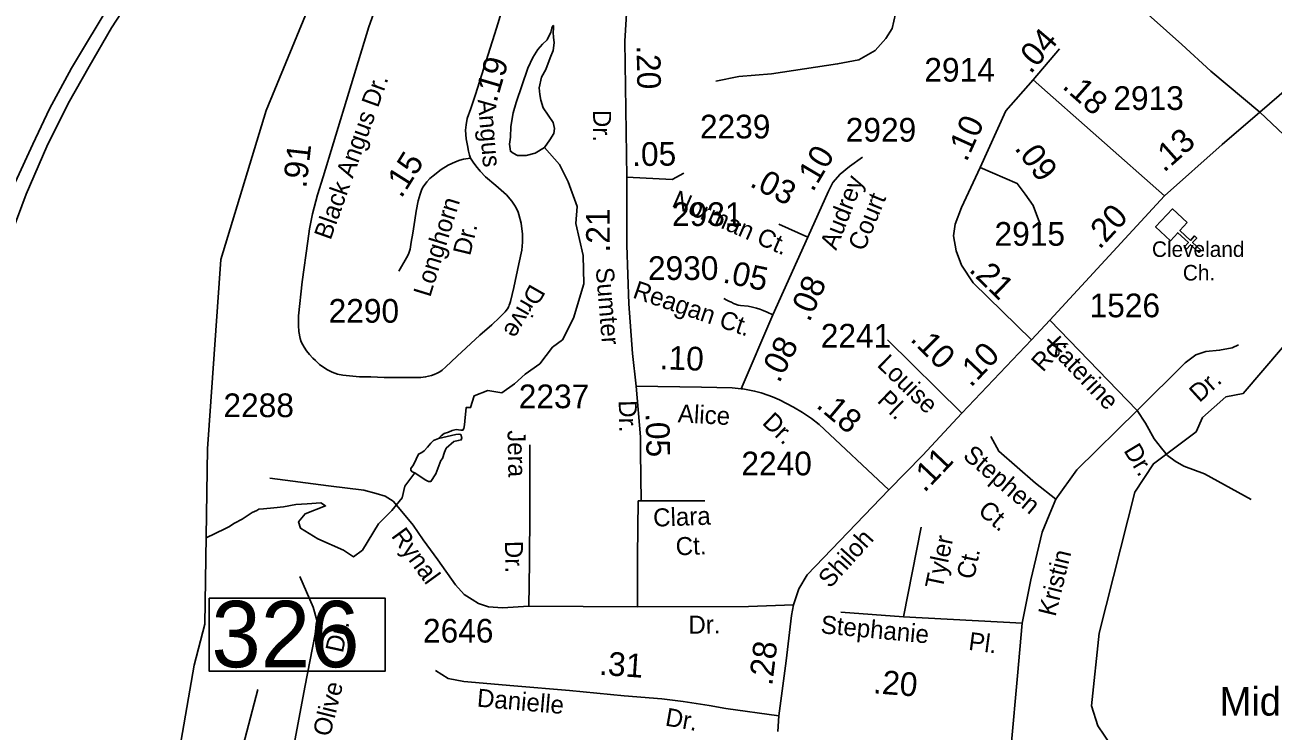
# Model space of a CAD drawing. Extents: x 2082433 to 2279600, y 546599 to 755198.
# Drawn here: x 2126380 to 2132963, y 665248 to 668972 of the extents above; entities that cross this region are included whole.
import ezdxf

# ---------------------------------------------------------------- set-up
doc = ezdxf.new("R2010")
doc.units = 0
for name, color, linetype in [('Exist Cultural Church CELL', 7, 'Continuous'), ('Exist Cultural Church Label', 7, 'Continuous'), ('Exist Cultural Educational Facility Middle Label', 7, 'Continuous'), ('Exist Hydrographic Creek Single Shore', 7, 'Continuous'), ('Exist Hydrographic Pond Under 1500 Sq Ft', 7, 'Continuous'), ('Exist Road Non-System Type 51', 7, 'Continuous'), ('Exist Road Non-System Type 51 Label', 7, 'Continuous'), ('Exist Road Primary Interstate Divided Center Attributed', 7, 'Continuous'), ('Exist Road Primary NC Structure Standard Bridge Number Label', 7, 'Continuous'), ('Exist Road Secondary Mileage Hundredths English Label', 7, 'Continuous'), ('Exist Road Secondary Structure Standard Bridge Number Label', 7, 'Continuous'), ('Exist Road Secondary Type 51 Attributed', 7, 'Continuous'), ('Exist Road Secondary Type 51 Label', 7, 'Continuous'), ('Exist Road Secondary Type 51 Number Label', 7, 'Continuous')]:
    doc.layers.add(name, color=color, linetype=linetype)

msp = doc.modelspace()

# ---------------------------------------------------------------- linework, layer by layer
at = {"layer": 'Exist Cultural Church CELL'}
msp.add_lwpolyline([(2132510.9, 667929.4), (2132472.1, 667887.7), (2132527.8, 667835.7), (2132549.6, 667859.1), (2132561.3, 667848.2), (2132539.4, 667824.8), (2132583.4, 667783.8), (2132572.4, 667772.1), (2132528.5, 667813.1), (2132506.7, 667789.7), (2132495, 667800.6), (2132516.8, 667824), (2132461.2, 667876), (2132421.7, 667833.9), (2132344, 667906.6), (2132433.1, 668002.1)], close=True, dxfattribs=at)
at = {"layer": 'Exist Hydrographic Creek Single Shore'}
for points in [[(2127413.6, 667735.2), (2127651.7, 668520.9), (2128170.7, 669779.9), (2128195.7, 669913.9), (2128209.7, 670405.7), (2128242.7, 670546), (2128374.8, 670914.1), (2128372.7, 671255.3), (2128313.9, 671472.9), (2128342.8, 672348.3), (2128441.9, 672648), (2128431.8, 672940.2)], [(2128562.1, 666791), (2128576.2, 666804.7), (2128591, 666816.5), (2128614.6, 666824.3), (2128633.8, 666832.2), (2128654.9, 666838.1), (2128680, 666834.7), (2128690.3, 666835.2), (2128694.7, 666844), (2128698.2, 666862.2), (2128699.7, 666882.3), (2128707, 666953.6), (2128730.7, 666953.6), (2128750.3, 667016.5), (2128821.2, 667044), (2128895.9, 667032.2), (2128962.8, 667079.4), (2129017.9, 667130.5), (2129096.6, 667185.5), (2129163.5, 667272), (2129214.7, 667311.3), (2129273.7, 667425.3), (2129328.8, 667606.2), (2129324.8, 667755.6), (2129285.5, 667924.6), (2129293.3, 668015), (2129246.1, 668144.8), (2129198.9, 668235.2), (2129120.2, 668325.6)], [(2127124.2, 663988), (2127108.7, 664070.6), (2127119.5, 664352.4), (2127126.5, 664752.6), (2127272.5, 665596), (2127329.5, 665811.3), (2127342.7, 666736.1), (2127413.6, 667735.2)], [(2131661.4, 660300.6), (2132454.5, 661803.2), (2132511.5, 661969.4), (2132525.5, 662569.4), (2132665.6, 663127.6), (2132655.5, 663462.4), (2132621.5, 663600.8), (2132537.6, 663769.8), (2132110.5, 664300.1), (2132067.6, 664442), (2132074.6, 664825.7), (2132123.6, 664998.6), (2132106.6, 665176.1), (2132039.6, 665275.8), (2132005.5, 665381.5), (2132045.5, 665764.5), (2132233.6, 666508.6), (2132332.6, 666657.5), (2132557.6, 666826.8), (2132590.6, 666901.6), (2132714.6, 667010.5), (2132806.7, 667028.3), (2133013.6, 667270.1)], [(2128436.5, 666609.7), (2128384.3, 666540.1), (2128370.3, 666477.4), (2128314.5, 666411.3), (2128244.8, 666341.6), (2128161.2, 666202.3), (2128112.4, 666167.5), (2128060.1, 666202.3), (2127924.2, 666261.5), (2127833.6, 666317.2), (2127823.1, 666352.1), (2127858, 666393.8), (2127966, 666435.6), (2127940.1, 666451.6), (2127868.3, 666447.1), (2127808.7, 666442.7), (2127744.5, 666430.5), (2127692.6, 666424.6), (2127638.7, 666420.1), (2127614.5, 666418.1), (2127602.8, 666411.8), (2127578.8, 666400), (2127525.1, 666365.6), (2127485.3, 666343.6), (2127454.9, 666325.5), (2127435.3, 666313.5), (2127336, 666267.3)]]:
    msp.add_lwpolyline(points, dxfattribs=at)
at = {"layer": 'Exist Hydrographic Pond Under 1500 Sq Ft'}
for points in [[(2129120.2, 668325.6), (2129071, 668296.6), (2129023.5, 668284.3), (2128977.5, 668282.8), (2128954.5, 668295.1), (2128940.7, 668305.8), (2128936.1, 668342.5), (2128940.7, 668380.8), (2128943.8, 668435.9), (2128956, 668507.9), (2128971.3, 668563), (2129032.6, 668743.7), (2129058.7, 668800.3), (2129084.8, 668843.2), (2129109.3, 668870.8), (2129135.3, 668893.7), (2129153.8, 668934.4), (2129158.7, 668955.4), (2129162, 668963.4), (2129164.9, 668966.9), (2129167.5, 668968.7), (2129168.4, 668966.7), (2129168.7, 668954.4), (2129166.9, 668932.1), (2129167.5, 668907.5), (2129172.1, 668876.9), (2129166, 668837.1), (2129150.7, 668798.8), (2129127.7, 668737.5), (2129104.7, 668696.2), (2129092.4, 668641.1), (2129095.5, 668605.9), (2129101.6, 668575.2), (2129113.9, 668535.4), (2129166, 668457.4), (2129173.6, 668426.7), (2129170.6, 668399.2), (2129149.1, 668365.5)], [(2128436.5, 666609.7), (2128490.4, 666572.8), (2128508.9, 666564.7), (2128521.6, 666564.7), (2128547.1, 666605.1), (2128573.7, 666674.4), (2128582.9, 666685.9), (2128593.3, 666719.4), (2128602.6, 666739.1), (2128641.9, 666774.9), (2128666.1, 666779.5), (2128681.2, 666783), (2128684.6, 666794.5), (2128678.9, 666811.8), (2128669.6, 666814.1), (2128653.4, 666811.8), (2128562.1, 666791), (2128535.5, 666779.5), (2128520.5, 666765.6), (2128503.1, 666744.8), (2128485.8, 666725.2), (2128474.2, 666717.1), (2128455.7, 666707.9), (2128443, 666682.5), (2128430.3, 666652.5), (2128415.3, 666632.8), (2128415.3, 666623.6), (2128423.4, 666614.3)]]:
    msp.add_lwpolyline(points, close=True, dxfattribs=at)
at = {"layer": 'Exist Road Non-System Type 51'}
for p, q in [((2129614.1, 666461.6), (2129965.5, 666461.6)), ((2129611.4, 665902.5), (2129037.2, 665906))]:
    msp.add_line(p, q, dxfattribs=at)
for points in [[(2132247.1, 666938.2), (2131786.3, 667414.1)], [(2132247.1, 666938.2), (2132499.2, 667189.3), (2132555.9, 667231.8), (2132608.6, 667250), (2132681.5, 667256.1), (2132748.3, 667268.3), (2132780.7, 667284.5)], [(2131817.7, 666470.4), (2131928.7, 666626.2), (2132247.1, 666938.2)], [(2132247.1, 666938.2), (2132290.6, 666871.3), (2132337.2, 666788.3), (2132375.7, 666739.7), (2132406, 666701.2), (2132446.5, 666670.8), (2132493.1, 666644.5), (2132602.5, 666604), (2132848.5, 666468.3)], [(2129037.2, 665906), (2129040.7, 666136.8), (2129043.4, 666413.7), (2129042.5, 666758.1)], [(2129630, 666460.7), (2129626.4, 666718), (2129627.5, 666798.9)], [(2131817.7, 666470.4), (2131710.4, 666555.4), (2131517, 666723.5), (2131474.5, 666800.5)], [(2129037.2, 665906), (2128898.7, 665897.2), (2128826, 665902.5), (2128772.7, 665920.2), (2128739, 665941.5), (2128696.4, 665968.2), (2128652, 666019.6), (2128557.9, 666151), (2128479.8, 666255.7), (2128428.3, 666333.8), (2128368.9, 666406.6), (2128322.7, 666459.8), (2128280.1, 666486.5), (2128232.2, 666500.7), (2128168.3, 666518.4), (2127981.9, 666541.5), (2127671.3, 666582.3)], [(2129611.4, 665902.5), (2129611.4, 666170.5), (2129614.1, 666461.6)], [(2131639.4, 665817.3), (2131686.1, 666045.1), (2131744.8, 666296.2), (2131783.3, 666387.3), (2131817.7, 666470.4)], [(2131013.8, 665850.7), (2131106.9, 666322.5)], [(2127800, 665178.3), (2127856.8, 665480), (2127911.8, 665758.7), (2127919.8, 665833.3), (2127900.3, 665900.7), (2127829.3, 666062.2)], [(2130434.2, 665913.1), (2130197.2, 665904.3), (2129611.4, 665902.5)], [(2131013.8, 665850.7), (2130683.2, 665875.6)], [(2131639.4, 665817.3), (2131013.8, 665850.7)], [(2131581.7, 665169.4), (2131615.5, 665538.6), (2131639.4, 665817.3)]]:
    msp.add_lwpolyline(points, dxfattribs=at)
at = {"layer": 'Exist Road Primary Interstate Divided Center Attributed'}
for points in [[(2129282, 672892.9), (2129155.4, 672679.1), (2128957.1, 672376), (2128768.2, 672084.4), (2128020.7, 670904.5), (2127448.7, 670037.8), (2127088.6, 669481.5), (2126840.5, 669101.7), (2126625.7, 668743.6), (2126510.5, 668528.8), (2126422.2, 668344), (2126327.8, 668140.6), (2126217.8, 667853.1), (2126124.4, 667564.6), (2126037.2, 667234.6), (2125977, 666954.3), (2125943.8, 666735.3), (2125913.7, 666468.6), (2125892.9, 666211.2), (2125886.7, 665965.2), (2125892.9, 665648.7), (2125912.7, 664900.4), (2125937.6, 664361.7), (2125946.9, 664067)], [(2126018.5, 664059.7), (2126012.3, 664342), (2125995.7, 664887.9), (2125974.9, 665482.6), (2125959.4, 665865.6), (2125961.4, 666092.9), (2125970.8, 666271.4), (2125997.8, 666579.7), (2126035.1, 666856.8), (2126107.8, 667186.8), (2126181.5, 667482.6), (2126261.4, 667744.1), (2126387, 668080.4), (2126495.9, 668330.5), (2126608, 668557.8), (2126719.1, 668752.9), (2126836.4, 668957.4), (2127199.6, 669514.7), (2127559.7, 670070), (2128122.7, 670936.5), (2128807.7, 672003.4), (2129059.9, 672387.4), (2129236.3, 672670.8), (2129342.2, 672830.6)]]:
    msp.add_lwpolyline(points, dxfattribs=at)
at = {"layer": 'Exist Road Primary NC Structure Standard Bridge Number Label'}
msp.add_line((2127265.2, 664167), (2127609.3, 665467.5), dxfattribs=at)
at = {"layer": 'Exist Road Secondary Structure Standard Bridge Number Label'}
msp.add_lwpolyline([(2127351.3, 665948.6), (2128280.2, 665948.6), (2128280.2, 665564.5), (2127351.3, 665564.5)], close=True, dxfattribs=at)
at = {"layer": 'Exist Road Secondary Type 51 Attributed'}
for p, q in [((2131698.7, 668683.2), (2131836.9, 668845.4)), ((2132390.5, 668070.4), (2131698.7, 668683.2)), ((2130509.7, 667852.3), (2130356.6, 667922))]:
    msp.add_line(p, q, dxfattribs=at)
for points in [[(2130861.9, 670091.3), (2130965.2, 669666), (2130984.4, 669534.4), (2130983.4, 669271.1), (2130971.2, 669030.1), (2130955, 668953.2), (2130920.6, 668900.5), (2130863.9, 668837.8), (2130778.4, 668787.9), (2130666.1, 668766.5), (2130317.1, 668714.2), (2130145, 668700), (2130025, 668675.8)], [(2134344.1, 669705.6), (2134168.1, 669564), (2133987.9, 669420.2), (2133792.1, 669266.1), (2133319.2, 668870.3), (2133098.4, 668687), (2132893.2, 668512)], [(2132893.2, 668512), (2132634.9, 668728.6), (2132482.8, 668868.2), (2132224.5, 669099.4), (2132028.7, 669261.9), (2131889.1, 669391.1)], [(2127952.6, 668171.6), (2128007.3, 668350.2), (2128194.6, 668961.3), (2128235.6, 669079.3), (2128250.2, 669105), (2128270.3, 669133), (2128290.2, 669152.2), (2128324.1, 669180), (2128351.3, 669198), (2128380.1, 669212.5), (2128404.8, 669221), (2128441.7, 669231.5), (2128456.3, 669232.6), (2128469.8, 669232.4), (2128951.5, 669232.4)], [(2128951.5, 669232.4), (2128867.6, 668954.9), (2128755.8, 668604.6), (2128731.6, 668532.1), (2128713.4, 668477.8), (2128707.4, 668444.6), (2128704.4, 668417.4), (2128707.4, 668372.1), (2128714, 668335.6), (2128720.6, 668305.6), (2128725.4, 668285.3), (2128729.8, 668270)], [(2129554.8, 668168.5), (2129543.5, 668886.4), (2129565.5, 669236.4)], [(2131698.7, 668683.2), (2131553.8, 668519.5), (2131418.3, 668220.1)], [(2132893.2, 668512), (2132694.5, 668340.9), (2132390.5, 668070.4)], [(2133728.5, 667714.1), (2133404.6, 668024.5), (2133082.8, 668332.8), (2132893.2, 668512)], [(2128729.8, 668270), (2128744.4, 668247.5), (2128758.3, 668229), (2128780.7, 668200.7), (2128810, 668170.7), (2128863.7, 668124.4), (2128920.9, 668075.2), (2128949, 668041.9), (2128963, 668021.8), (2128971.6, 668007.7), (2128981.9, 667985.1), (2128985.9, 667972.1), (2128997.4, 667926.3), (2129005, 667869), (2129005.2, 667826.4), (2129001.2, 667785), (2128985.9, 667712.4), (2128958.5, 667587.2), (2128940.6, 667513.7), (2128937, 667502.7), (2128934.5, 667494.2), (2128932.3, 667487.7), (2128930.9, 667484.5), (2128928.4, 667480.2), (2128924.8, 667475.2), (2128918, 667466.3), (2128913.1, 667459.4), (2128904.7, 667450), (2128883.3, 667429.7), (2128842.7, 667390.3), (2128779.4, 667335.5), (2128660, 667224.5), (2128627.7, 667195.9), (2128600.3, 667169.6), (2128580, 667151.7), (2128567.9, 667143), (2128554.4, 667134.9), (2128538.2, 667127.9), (2128524.6, 667123.1), (2128493.3, 667115.3), (2128468.7, 667112.1), (2128274.8, 667113.4), (2128205.4, 667115.3), (2128144.9, 667116.6), (2128057.5, 667124.2), (2128029.5, 667129.8), (2128000.4, 667141), (2127972.4, 667155.6), (2127934.6, 667181.6), (2127911.9, 667201.5), (2127898.5, 667213.8), (2127881.7, 667233.9), (2127866, 667254), (2127853.7, 667272), (2127845.8, 667284.3), (2127836.9, 667301), (2127831.4, 667319), (2127825.7, 667354.8), (2127823.4, 667386.1), (2127822.3, 667407.4), (2127823.8, 667437.4), (2127842.9, 667616.9), (2127872.7, 667831.5), (2127881.7, 667897.5), (2127896.4, 667975.9), (2127923.2, 668075.2), (2127952.6, 668171.6)], [(2128729.8, 668270), (2128693, 668264.1), (2128674.9, 668259.5), (2128650.7, 668250.5), (2128613, 668232.4), (2128575.5, 668208.8), (2128533.6, 668176.5), (2128515.9, 668162.1), (2128500.6, 668144.3), (2128490.5, 668132.8), (2128479.6, 668115.8), (2128472.4, 668101.1), (2128464.7, 668079.9), (2128454.3, 668045.2), (2128443.7, 667989.3), (2128436.1, 667942.5), (2128425.6, 667873.1), (2128418, 667826.3), (2128411.3, 667789.4), (2128409, 667779.7), (2128402.9, 667762.9), (2128392.3, 667743.2), (2128351.5, 667673.8)], [(2130509.7, 667852.3), (2130618.9, 668095.2), (2130641.5, 668140.4), (2130679.9, 668185.6), (2130729.6, 668226.3), (2130798.3, 668274.4)], [(2129554.8, 668168.5), (2129793.6, 668157.3), (2129856.4, 668189.7)], [(2131418.3, 668220.1), (2131320.1, 668009.6), (2131287.4, 667920.8), (2131278.1, 667860), (2131292.1, 667780.4), (2131320.1, 667705.6), (2131380.9, 667612), (2131689.6, 667312)], [(2131418.3, 668220.1), (2131614.6, 668135.9), (2131656.7, 668079.8), (2131698.7, 668019), (2131736.1, 667916.1)], [(2129604.7, 667066.7), (2129584.7, 667238.6), (2129565.5, 667501), (2129554.8, 667810.7), (2129554.8, 668168.5)], [(2132390.5, 668070.4), (2131786.3, 667414.1), (2131689.6, 667312)], [(2130325.7, 667443.9), (2130509.7, 667852.3)], [(2130325.7, 667443.9), (2130294.5, 667457.3), (2130274.5, 667466), (2130256.9, 667472.3), (2130238.7, 667477.6), (2130218.1, 667483), (2130194.4, 667488), (2130154.7, 667492.5), (2130141.3, 667494.4), (2130137.4, 667495.8), (2130132.9, 667497.6), (2130118.4, 667503.3), (2130112.5, 667506), (2130106.3, 667509.1), (2130096.5, 667513.8), (2130082.9, 667520.9), (2130066.2, 667529.4)], [(2130157.9, 667053.1), (2130325.7, 667443.9)], [(2131321.6, 666924), (2130929.4, 667310.5)], [(2131689.6, 667312), (2131321.6, 666924)], [(2129627.5, 666798.9), (2129604.7, 667066.7)], [(2130157.9, 667053.1), (2130109.8, 667058.6), (2129948.6, 667061.3), (2129604.7, 667066.7)], [(2130937.4, 666520.2), (2130570, 666865.5), (2130529.6, 666896.3), (2130481.8, 666927.6), (2130434, 666956.5), (2130359.6, 666994.1), (2130323.5, 667010.1), (2130298.7, 667020), (2130262.9, 667031.7), (2130228.6, 667040.6), (2130166, 667052.2), (2130157.9, 667053.1)], [(2131321.6, 666924), (2131114, 666701.2), (2130937.4, 666520.2)], [(2130937.4, 666520.2), (2130506.9, 666071.1), (2130462.6, 665998.3), (2130434.2, 665913.1), (2130423.5, 665858.1), (2130396, 665618.5), (2130356.1, 665327.4)], [(2130356.1, 665327.4), (2130077.4, 665366.4), (2129988.6, 665382.4), (2129851.9, 665403.7), (2129740.1, 665417.9), (2129540.4, 665433.9), (2129252.9, 665462.3), (2128958.2, 665487.1), (2128695.5, 665508.4), (2128612.1, 665524.4), (2128546.4, 665567)], [(2130356.1, 665327.4), (2130350.7, 665245.7)]]:
    msp.add_lwpolyline(points, dxfattribs=at)

# ---------------------------------------------------------------- texts
at = {"layer": 'Exist Cultural Church Label'}
for s, p in [('Cleveland', (2132324.7, 667748.6)), (' Ch.', (2132457.2, 667624.3))]:
    msp.add_text(s, height=82.02, dxfattribs=at).set_placement(p)
at = {"layer": 'Exist Cultural Educational Facility Middle Label'}
msp.add_text('Middle School', height=150, dxfattribs=at).set_placement((2132681.7, 665329.3))
at = {"layer": 'Exist Road Non-System Type 51 Label'}
for s, rotation, p in [('Katerine', 313.50527, (2131763.7, 667276.7)), ('Dr.', 42.44298, (2132575, 666976.8)), ('Jera', 271.21799, (2128925.2, 666833.7)), ('Stephen', 319.7398, (2131322.2, 666691.5)), ('Dr.', 300.98234, (2132172.8, 666727.9)), ('Clara', 2.04687, (2129695.3, 666325.7)), ('Ct.', 319.7398, (2131401.5, 666399.8)), ('Rynal', 306.00791, (2128308.7, 666276.3)), ('Tyler', 78.10011, (2131219.9, 665992.1)), ('Dr.', 271.21799, (2128911.4, 666249.9)), ('Ct.', 2.04687, (2129814.1, 666174.3)), ('Ct.', 78.10011, (2131385.8, 666043.7)), ('Kristin', 76.15639, (2131815.5, 665847.6)), ('Dr.', 0.63709, (2129880.1, 665761)), ('Stephanie', 354.57162, (2130574.6, 665763.8)), ('Dr.', 77.66949, (2128056.5, 665656.2)), ('Pl.', 352.44038, (2131353.6, 665676.6)), ('Olive', 75.97343, (2127989.1, 665214))]:
    msp.add_text(s, height=95, rotation=rotation, dxfattribs=at).set_placement(p)
at = {"layer": 'Exist Road Secondary Mileage Hundredths English Label'}
for s, rotation, p in [('.04', 49.56005, (2131684.6, 668709.3)), ('.20', 270.89926, (2129606.4, 668864.2)), ('.19', 73.65967, (2128867.1, 668558.1)), ('.18', 318.46447, (2131846.7, 668642.4)), ('.10', 65.6405, (2131346.6, 668245.5)), ('.13', 41.65759, (2132388.8, 668190.8)), ('.91', 83.41477, (2127864, 668108.4)), ('.05', 0.67009, (2129583.6, 668227.7)), ('.10', 59.41647, (2130536, 668087)), ('.09', 306.84828, (2131595.9, 668321.1)), ('.15', 57.81325, (2128365.2, 668053.8)), ('.03', 332.72351, (2130197.7, 668123.4)), ('.21', 90.06704, (2129465.3, 667771.8)), ('.20', 47.37342, (2132048.4, 667783.9)), ('.05', 348.25789, (2130056.4, 667614.6)), ('.21', 315.81243, (2131354.7, 667676.2)), ('.08', 66.71606, (2130518.3, 667400.9)), ('.10', 315.42806, (2131044.7, 667310.4)), ('.10', 357.83664, (2129726.5, 667156.6)), ('.08', 63.42404, (2130359.1, 667079.1)), ('.10', 46.51864, (2131369.3, 667056.5)), ('.18', 319.9697, (2130548.4, 666958.8)), ('.05', 271.19434, (2129653.9, 666923.7)), ('.11', 46.48968, (2131125.1, 666501.8)), ('.28', 83.115, (2130321.7, 665483.7)), ('.31', 356.08627, (2129406, 665544.6)), ('.20', 355.45073, (2130851.4, 665447.5))]:
    msp.add_text(s, height=125, rotation=rotation, dxfattribs=at).set_placement(p)
at = {"layer": 'Exist Road Secondary Structure Standard Bridge Number Label'}
msp.add_text('326', height=350, dxfattribs=at).set_placement((2127363.8, 665584.3))
at = {"layer": 'Exist Road Secondary Type 51 Label'}
for s, rotation, p in [('Black Angus Dr.', 70.28911, (2127991.9, 667833.4)), ('Angus', 274.63232, (2128768.2, 668578)), ('Dr.', 270, (2129377.2, 668524)), ('Audrey', 68.51088, (2130658.9, 667779.6)), ('Norman Ct.', 336.30901, (2129786.9, 668016.5)), ('Court', 67.64596, (2130806, 667773.8)), ('Longhorn', 72.79439, (2128517.4, 667532.3)), ('Dr.', 76.37413, (2128728.3, 667751.1)), ('Sumter', 274.63232, (2129390.8, 667690)), ('Drive', 240.27691, (2129046.6, 667611.3)), ('Reagan Ct.', 341.21292, (2129580.8, 667535.1)), ('Rd.', 47.90332, (2131749.6, 667137.1)), ('Louise', 315.88447, (2130870.2, 667174.8)), ('Pl.', 315.88447, (2130870.8, 666986.2)), ('Dr.', 271.16597, (2129512, 666991.6)), ('Alice', 356.81791, (2129822.2, 666876.9)), ('Dr.', 316.08672, (2130264.2, 666869.5)), ('Shiloh', 47.90332, (2130626.1, 665996.6)), ('Danielle', 355.02673, (2128762, 665377.1)), ('Dr.', 349.91234, (2129753.2, 665277.6))]:
    msp.add_text(s, height=95, rotation=rotation, dxfattribs=at).set_placement(p)
at = {"layer": 'Exist Road Secondary Type 51 Number Label'}
for s, p in [('2914', (2131124, 668673)), ('2913', (2132120.9, 668523.8)), ('2239', (2129940.4, 668373.5)), ('2929', (2130709.5, 668356.7)), ('2931', (2129793.4, 667911.6)), ('2915', (2131494.3, 667807.5)), ('2930', (2129666.2, 667627)), ('1526', (2131995.7, 667430.2)), ('2290', (2127981.8, 667401.6)), ('2241', (2130577.9, 667270.5)), ('2237', (2128984.8, 666950.6)), ('2288', (2127427.1, 666903.4)), ('2240', (2130159, 666596.4)), ('2646', (2128479.5, 665714.4))]:
    msp.add_text(s, height=125, dxfattribs=at).set_placement(p)

doc.saveas('drawing.dxf')
